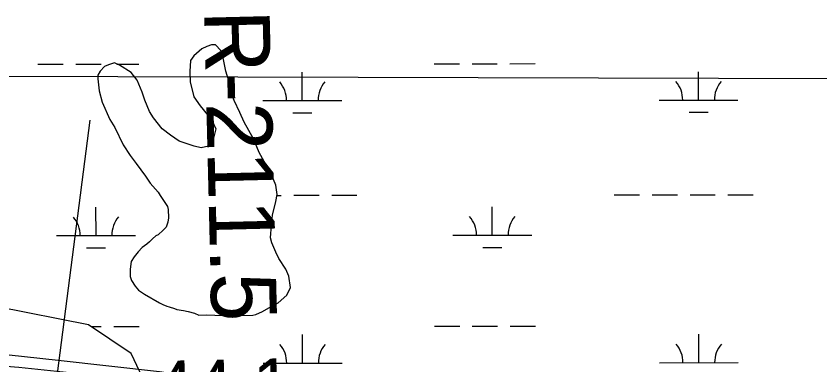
# Model space of a CAD drawing. Extents: x 3297753 to 3335611, y 652252 to 677623.
# Drawn here: x 3325702 to 3326720, y 662693 to 663135 of the extents above; entities that cross this region are included whole.
import ezdxf

# ---------------------------------------------------------------- set-up
doc = ezdxf.new("R2010")
doc.units = 0
for name, color, linetype in [('V-RIVR-RANG', 7, 'Continuous'), ('V-RIVR-RANG-IDEN', 7, 'Continuous'), ('V-ROAD-CNTR', 7, 'Continuous'), ('V-SITE-VEGE', 7, 'Continuous'), ('V-TOPO-BNDY', 7, 'Continuous'), ('V-WETL-SWMP', 7, 'Continuous')]:
    doc.layers.add(name, color=color, linetype=linetype)

msp = doc.modelspace()

# ---------------------------------------------------------------- linework, layer by layer
at = {"layer": 'V-RIVR-RANG'}
msp.add_line((3325794.9, 663003.3), (3325654.2, 661912.3), dxfattribs=at)
at = {"layer": 'V-ROAD-CNTR'}
msp.add_lwpolyline([(3324281.3, 662790.6), (3324365.3, 662795.3), (3324449.4, 662792.7), (3324521.8, 662789.5), (3324593.9, 662786.6), (3324714.2, 662785.2), (3324835, 662782.6), (3324967.9, 662774.3), (3325100.5, 662764.2), (3325236.6, 662753.9), (3325372.7, 662741.5), (3325499.7, 662727.4), (3325626.5, 662713.1), (3325754.8, 662698.9), (3325883.3, 662684.7), (3325973.9, 662671.3), (3326063.6, 662654.1)], dxfattribs=at)
msp.add_spline([(3324282.1, 662775.6), (3324448.8, 662777.7), (3324593.5, 662771.6), (3324834.3, 662767.6), (3325099.3, 662749.2), (3325371.2, 662726.6), (3325624.9, 662698.2), (3325881.4, 662669.8), (3326060.8, 662639.4)], degree=3, dxfattribs=at)
at = {"layer": 'V-SITE-VEGE'}
for p, q in [((3325936.8, 663093.5), (3325926.7, 663084.6)), ((3325943.3, 663096.5), (3325936.8, 663093.5)), ((3325949.2, 663098.7), (3325943.3, 663096.5)), ((3325954.3, 663098.8), (3325949.2, 663098.7)), ((3325960.9, 663091.5), (3325954.3, 663098.8)), ((3325926.7, 663084.6), (3325922.3, 663078.7)), ((3325963.9, 663082.1), (3325960.9, 663091.5)), ((3325967, 663065.3), (3325963.9, 663082.1)), ((3325818.8, 663073.3), (3325813.7, 663071.1)), ((3325826, 663075.6), (3325818.8, 663073.3)), ((3325832.6, 663072.7), (3325826, 663075.6)), ((3325847.3, 663063.4), (3325832.6, 663072.7)), ((3325922.3, 663078.7), (3325921.8, 663064.9)), ((3325807.9, 663065.2), (3325805, 663060.1)), ((3325813.7, 663071.1), (3325807.9, 663065.2)), ((3325854.7, 663054), (3325847.3, 663063.4)), ((3325921.8, 663064.9), (3325921.9, 663051.7)), ((3325970.8, 663052.9), (3325967, 663065.3)), ((3325805, 663060.1), (3325805.1, 663055.7)), ((3325805.1, 663055.7), (3325806.7, 663040.4)), ((3325861.4, 663038.7), (3325854.7, 663054)), ((3325921.9, 663051.7), (3325926.5, 663032.8)), ((3325973.9, 663037.6), (3325970.8, 663052.9)), ((3325806.7, 663040.4), (3325810.5, 663025.8)), ((3325864.5, 663028.5), (3325861.4, 663038.7)), ((3325926.5, 663032.8), (3325934.6, 663021.2)), ((3325977.6, 663028.2), (3325973.9, 663037.6)), ((3325810.5, 663025.8), (3325820.2, 663004)), ((3325870.4, 663014), (3325864.5, 663028.5)), ((3325934.6, 663021.2), (3325949.4, 663003.1)), ((3325985, 663012.9), (3325977.6, 663028.2)), ((3325875.6, 663006), (3325870.4, 663014)), ((3325990.3, 663000.6), (3325985, 663012.9)), ((3325820.2, 663004), (3325826.8, 662993.9)), ((3325886.7, 662992.3), (3325875.6, 663006)), ((3325949.4, 663003.1), (3325954.6, 662992.2)), ((3326002.2, 662979.5), (3325990.3, 663000.6)), ((3325826.8, 662993.9), (3325837.3, 662972.1)), ((3325897, 662984.3), (3325886.7, 662992.3)), ((3325954.6, 662992.2), (3325950.4, 662975.4)), ((3325908, 662976.4), (3325897, 662984.3)), ((3325837.3, 662972.1), (3325846.2, 662958.3)), ((3325927.1, 662970), (3325908, 662976.4)), ((3325935.9, 662967.9), (3325927.1, 662970)), ((3325945.3, 662970.2), (3325935.9, 662967.9)), ((3325950.4, 662975.4), (3325945.3, 662970.2)), ((3326009.6, 662962.1), (3326002.2, 662979.5)), ((3326020, 662943.2), (3326009.6, 662962.1)), ((3325846.2, 662958.3), (3325853.6, 662948.1)), ((3325853.6, 662948.1), (3325865.4, 662932.2)), ((3326023, 662940.3), (3326020, 662943.2)), ((3326027.5, 662928), (3326023, 662940.3)), ((3325865.4, 662932.2), (3325871.3, 662923.5)), ((3325871.3, 662923.5), (3325881.7, 662911.9)), ((3326030.5, 662920.7), (3326027.5, 662928)), ((3326032.1, 662909), (3326030.5, 662920.7)), ((3325881.7, 662911.9), (3325883.9, 662907.6)), ((3326030.7, 662900.3), (3326032.1, 662909)), ((3325883.9, 662907.6), (3325893.5, 662893.8)), ((3326026.5, 662882.7), (3326030.7, 662900.3)), ((3325893.5, 662893.8), (3325894.3, 662890.1)), ((3325894.3, 662890.1), (3325894.4, 662879.2)), ((3325894.4, 662879.2), (3325893.7, 662874.1)), ((3326025.2, 662870.3), (3326026.5, 662882.7)), ((3325893.7, 662874.1), (3325891.6, 662867.5)), ((3326023.9, 662854.2), (3326025.2, 662870.3)), ((3325881.5, 662857.9), (3325878.6, 662856.4)), ((3325888, 662863.8), (3325881.5, 662857.9)), ((3325891.6, 662867.5), (3325888, 662863.8)), ((3325870.6, 662849), (3325867, 662846.1)), ((3325874.2, 662852.7), (3325870.6, 662849)), ((3325878.6, 662856.4), (3325874.2, 662852.7)), ((3326025.4, 662847.7), (3326023.9, 662854.2)), ((3326030.6, 662836), (3326025.4, 662847.7)), ((3325861.2, 662841.6), (3325856.2, 662836.5)), ((3325867, 662846.1), (3325861.2, 662841.6)), ((3325851.1, 662829.9), (3325847.5, 662824)), ((3325856.2, 662836.5), (3325851.1, 662829.9)), ((3326034.3, 662828), (3326030.6, 662836)), ((3326043.2, 662814.3), (3326034.3, 662828)), ((3325847.5, 662824), (3325846.2, 662814.5)), ((3325846.2, 662814.5), (3325846.2, 662805)), ((3326047, 662805.5), (3326043.2, 662814.3)), ((3325846.2, 662805), (3325847.8, 662799.9)), ((3325847.8, 662799.9), (3325852.2, 662792.7)), ((3326049.3, 662791), (3326047, 662805.5)), ((3325852.2, 662792.7), (3325856.6, 662787.6)), ((3325856.6, 662787.6), (3325864, 662782.5)), ((3326044.3, 662781.4), (3326049.3, 662791)), ((3325864, 662782.5), (3325883.1, 662771.8)), ((3326033.4, 662771.8), (3326044.3, 662781.4)), ((3325883.1, 662771.8), (3325887.5, 662769.6)), ((3325887.5, 662769.6), (3325892.6, 662767.5)), ((3325892.6, 662767.5), (3325895.5, 662766.8)), ((3325895.5, 662766.8), (3325902.1, 662764.7)), ((3326013.8, 662760.7), (3326027.6, 662768.9)), ((3326027.6, 662768.9), (3326033.4, 662771.8)), ((3325902.1, 662764.7), (3325905.1, 662763.3)), ((3325905.1, 662763.3), (3325913.8, 662761.9)), ((3325913.8, 662761.9), (3325919.7, 662760.5)), ((3325919.7, 662760.5), (3325927.7, 662758.4)), ((3325927.7, 662758.4), (3325932.9, 662756.2)), ((3325932.9, 662756.2), (3325942.4, 662756.3)), ((3325942.4, 662756.3), (3325964.2, 662755.8)), ((3325964.2, 662755.8), (3326001.5, 662756.2)), ((3326001.5, 662756.2), (3326005.1, 662757)), ((3326005.1, 662757), (3326013.8, 662760.7))]:
    msp.add_line(p, q, dxfattribs=at)
at = {"layer": 'V-TOPO-BNDY'}
msp.add_line((3324715.9, 663061.4), (3333417.7, 663038.8), dxfattribs=at)
at = {"layer": 'V-WETL-SWMP'}
for p, q in [((3325936.8, 663093.5), (3325926.7, 663084.6)), ((3325943.3, 663096.5), (3325936.8, 663093.5)), ((3325949.2, 663098.7), (3325943.3, 663096.5)), ((3325954.3, 663098.8), (3325949.2, 663098.7)), ((3325960.9, 663091.5), (3325954.3, 663098.8)), ((3325926.7, 663084.6), (3325922.3, 663078.7)), ((3325963.9, 663082.1), (3325960.9, 663091.5)), ((3325967, 663065.3), (3325963.9, 663082.1)), ((3325729.1, 663074.1), (3325761.1, 663074.2)), ((3325777.1, 663074.2), (3325809.1, 663074.2)), ((3325818.8, 663073.3), (3325813.7, 663071.1)), ((3325826, 663075.6), (3325818.8, 663073.3)), ((3325832.6, 663072.7), (3325826, 663075.6)), ((3325829.2, 663074.2), (3325857.1, 663074.3)), ((3325847.3, 663063.4), (3325832.6, 663072.7)), ((3325922.3, 663078.7), (3325921.8, 663064.9)), ((3326231, 663074.6), (3326263, 663074.7)), ((3326279, 663074.7), (3326311, 663074.7)), ((3326327, 663074.7), (3326359, 663074.8)), ((3325807.9, 663065.2), (3325805, 663060.1)), ((3325813.7, 663071.1), (3325807.9, 663065.2)), ((3325854.7, 663054), (3325847.3, 663063.4)), ((3325921.8, 663064.9), (3325921.9, 663051.7)), ((3325970.8, 663052.9), (3325967, 663065.3)), ((3326064, 663028), (3326064, 663064)), ((3326565.9, 663028.5), (3326565.9, 663064.5)), ((3325805, 663060.1), (3325805.1, 663055.7)), ((3325805.1, 663055.7), (3325806.7, 663040.4)), ((3325861.4, 663038.7), (3325854.7, 663054)), ((3325921.9, 663051.7), (3325926.5, 663032.8)), ((3325973.9, 663037.6), (3325970.8, 663052.9)), ((3325806.7, 663040.4), (3325810.5, 663025.8)), ((3325864.5, 663028.5), (3325861.4, 663038.7)), ((3325926.5, 663032.8), (3325934.6, 663021.2)), ((3325977.6, 663028.2), (3325973.9, 663037.6)), ((3325810.5, 663025.8), (3325820.2, 663004)), ((3325870.4, 663014), (3325864.5, 663028.5)), ((3325934.6, 663021.2), (3325949.4, 663003.1)), ((3325985, 663012.9), (3325977.6, 663028.2)), ((3326014, 663028), (3326114, 663028.1)), ((3326515.9, 663028.5), (3326615.9, 663028.6)), ((3325875.6, 663006), (3325870.4, 663014)), ((3325990.3, 663000.6), (3325985, 663012.9)), ((3326052, 663012.6), (3326076, 663012.6)), ((3326554, 663013.1), (3326578, 663013.1)), ((3325820.2, 663004), (3325826.8, 662993.9)), ((3325886.7, 662992.3), (3325875.6, 663006)), ((3325949.4, 663003.1), (3325954.6, 662992.2)), ((3326002.2, 662979.5), (3325990.3, 663000.6)), ((3325826.8, 662993.9), (3325837.3, 662972.1)), ((3325897, 662984.3), (3325886.7, 662992.3)), ((3325954.6, 662992.2), (3325950.4, 662975.4)), ((3325908, 662976.4), (3325897, 662984.3)), ((3325837.3, 662972.1), (3325846.2, 662958.3)), ((3325927.1, 662970), (3325908, 662976.4)), ((3325935.9, 662967.9), (3325927.1, 662970)), ((3325945.3, 662970.2), (3325935.9, 662967.9)), ((3325950.4, 662975.4), (3325945.3, 662970.2)), ((3326009.6, 662962.1), (3326002.2, 662979.5)), ((3326020, 662943.2), (3326009.6, 662962.1)), ((3325846.2, 662958.3), (3325853.6, 662948.1)), ((3325853.6, 662948.1), (3325865.4, 662932.2)), ((3326023, 662940.3), (3326020, 662943.2)), ((3326027.5, 662928), (3326023, 662940.3)), ((3325865.4, 662932.2), (3325871.3, 662923.5)), ((3325871.3, 662923.5), (3325881.7, 662911.9)), ((3326030.5, 662920.7), (3326027.5, 662928)), ((3326032.1, 662909), (3326030.5, 662920.7)), ((3325881.7, 662911.9), (3325883.9, 662907.6)), ((3326030.7, 662900.3), (3326032.1, 662909)), ((3325883.9, 662907.6), (3325893.5, 662893.8)), ((3326026.5, 662882.7), (3326030.7, 662900.3)), ((3326031.9, 662907.9), (3326037.3, 662907.9)), ((3326053.3, 662908), (3326085.3, 662908)), ((3326101.3, 662908), (3326133.3, 662908)), ((3326459.2, 662908.4), (3326491.2, 662908.4)), ((3326507.2, 662908.4), (3326539.2, 662908.4)), ((3326555.2, 662908.5), (3326587.2, 662908.5)), ((3326603.2, 662908.5), (3326635.2, 662908.5)), ((3325802.8, 662857), (3325802.7, 662893)), ((3325893.5, 662893.8), (3325894.3, 662890.1)), ((3325894.3, 662890.1), (3325894.4, 662879.2)), ((3326304.7, 662857.5), (3326304.6, 662893.5)), ((3325894.4, 662879.2), (3325893.7, 662874.1)), ((3326025.2, 662870.3), (3326026.5, 662882.7)), ((3325893.7, 662874.1), (3325891.6, 662867.5)), ((3326023.9, 662854.2), (3326025.2, 662870.3)), ((3325881.5, 662857.9), (3325878.6, 662856.4)), ((3325888, 662863.8), (3325881.5, 662857.9)), ((3325891.6, 662867.5), (3325888, 662863.8)), ((3325752.8, 662856.9), (3325852.8, 662857)), ((3325870.6, 662849), (3325867, 662846.1)), ((3325874.2, 662852.7), (3325870.6, 662849)), ((3325878.6, 662856.4), (3325874.2, 662852.7)), ((3326025.4, 662847.7), (3326023.9, 662854.2)), ((3326030.6, 662836), (3326025.4, 662847.7)), ((3326254.7, 662857.4), (3326354.7, 662857.5)), ((3325790.8, 662841.5), (3325814.8, 662841.5)), ((3325861.2, 662841.6), (3325856.2, 662836.5)), ((3325867, 662846.1), (3325861.2, 662841.6)), ((3326292.7, 662842), (3326316.7, 662842)), ((3325851.1, 662829.9), (3325847.5, 662824)), ((3325856.2, 662836.5), (3325851.1, 662829.9)), ((3326034.3, 662828), (3326030.6, 662836)), ((3326043.2, 662814.3), (3326034.3, 662828)), ((3325847.5, 662824), (3325846.2, 662814.5)), ((3325846.2, 662814.5), (3325846.2, 662805)), ((3326047, 662805.5), (3326043.2, 662814.3)), ((3325846.2, 662805), (3325847.8, 662799.9)), ((3325847.8, 662799.9), (3325852.2, 662792.7)), ((3326049.3, 662791), (3326047, 662805.5)), ((3325852.2, 662792.7), (3325856.6, 662787.6)), ((3325856.6, 662787.6), (3325864, 662782.6)), ((3326044.3, 662781.4), (3326049.3, 662791)), ((3325793.3, 662743.9), (3325581.5, 662785.8)), ((3325864, 662782.6), (3325883.1, 662771.8)), ((3326033.4, 662771.8), (3326044.3, 662781.4)), ((3325883.1, 662771.8), (3325887.5, 662769.6)), ((3325887.5, 662769.6), (3325892.6, 662767.5)), ((3325892.6, 662767.5), (3325895.5, 662766.8)), ((3325895.5, 662766.8), (3325902.1, 662764.7)), ((3326013.8, 662760.7), (3326027.6, 662768.9)), ((3326027.6, 662768.9), (3326033.4, 662771.8)), ((3325902.1, 662764.7), (3325905.1, 662763.3)), ((3325905.1, 662763.3), (3325913.8, 662761.9)), ((3325913.8, 662761.9), (3325919.7, 662760.5)), ((3325919.7, 662760.5), (3325927.7, 662758.4)), ((3325927.7, 662758.4), (3325932.9, 662756.2)), ((3325932.9, 662756.2), (3325942.4, 662756.3)), ((3325942.4, 662756.3), (3325964.3, 662755.8)), ((3325964.3, 662755.8), (3326001.5, 662756.2)), ((3326001.5, 662756.2), (3326005.1, 662757)), ((3326005.1, 662757), (3326013.8, 662760.7)), ((3325847.2, 662707.3), (3325793.3, 662743.9)), ((3325796.8, 662741.5), (3325809.5, 662741.5)), ((3325825.5, 662741.5), (3325857.5, 662741.6)), ((3326231.4, 662742), (3326263.4, 662742)), ((3326279.4, 662742), (3326311.4, 662742)), ((3326327.4, 662742.1), (3326359.4, 662742.1)), ((3326064.4, 662695.4), (3326064.3, 662731.4)), ((3326566.3, 662695.9), (3326566.2, 662731.9)), ((3325867.5, 662665), (3325847.2, 662707.3)), ((3326014.4, 662695.3), (3326114.4, 662695.4)), ((3326516.3, 662695.8), (3326616.3, 662695.9))]:
    msp.add_line(p, q, dxfattribs=at)
for centre, start, end in [((3326008.8, 663028.5), 359.2865, 40.8301), ((3326119.3, 663028.6), 139.2865, 180.8301), ((3326510.7, 663029), 359.2865, 40.8301), ((3326621.2, 663029.1), 139.2865, 180.8301), ((3325747.5, 662857.4), 359.2865, 40.8301), ((3325858, 662857.5), 139.2865, 180.8301), ((3326249.4, 662857.9), 359.2865, 40.8301), ((3326359.9, 662858), 139.2865, 180.8301), ((3326009.1, 662695.8), 359.2865, 40.8301), ((3326119.6, 662695.9), 139.2865, 180.8301), ((3326511, 662696.3), 359.2865, 40.8301), ((3326621.5, 662696.4), 139.2865, 180.8301)]:
    msp.add_arc(centre, 35.2, start, end, dxfattribs=at)

# ---------------------------------------------------------------- texts
at = {"layer": 'V-RIVR-RANG'}
msp.add_text('44.1', height=67, rotation=1.2483, dxfattribs=at).set_placement((3325877.7, 662630.9))
at = {"layer": 'V-RIVR-RANG-IDEN'}
msp.add_text('R-211.5', height=83, rotation=271.3934, dxfattribs=at).set_placement((3325939.6, 663142.1))

doc.saveas('drawing.dxf')
